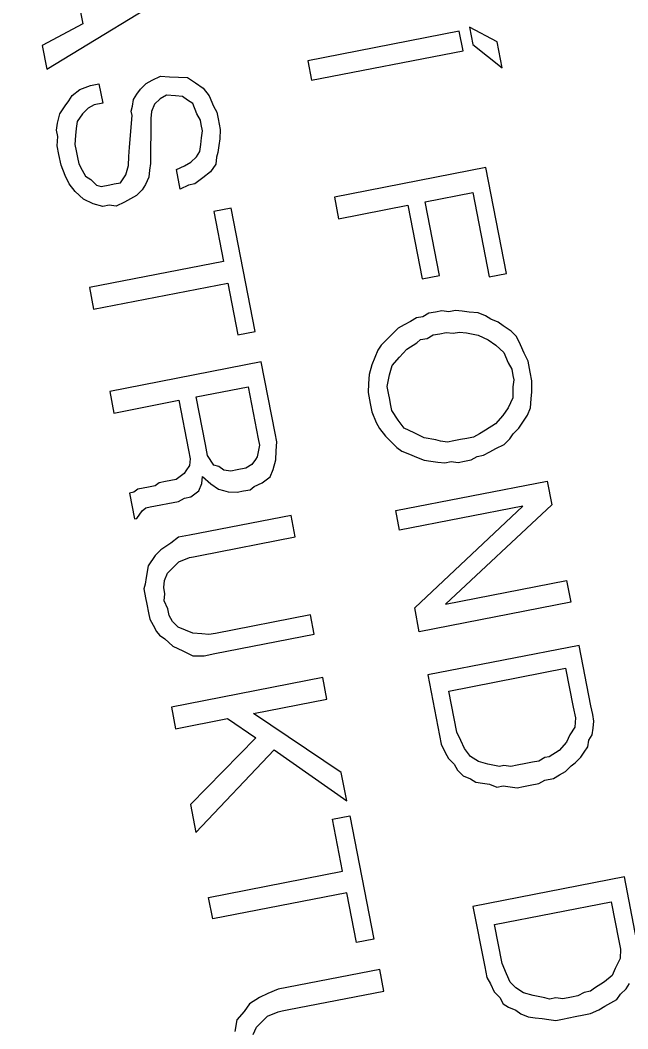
# Model space of a CAD drawing. Extents: x -545258 to -544992, y -1122311 to -1121664.
# Drawn here: x -545081.632 to -545080.632, y -1122273.904 to -1122272.245 of the extents above; entities that cross this region are included whole.
import ezdxf

# ---------------------------------------------------------------- set-up
doc = ezdxf.new("R2010")
doc.units = 0
doc.layers.add('Rozpiska', color=7, linetype='Continuous')

msp = doc.modelspace()

# ---------------------------------------------------------------- linework, layer by layer
at = {"layer": 'Rozpiska'}
for p, q in [((-545080.9096, -1122272.2633), (-545081.1586, -1122272.3119)), ((-545080.9033, -1122272.2953), (-545080.9096, -1122272.2633)), ((-545080.8471, -1122272.2806), (-545080.8925, -1122272.2563)), ((-545080.8925, -1122272.2563), (-545080.887, -1122272.2847)), ((-545080.887, -1122272.2847), (-545080.8388, -1122272.3233)), ((-545080.8388, -1122272.3233), (-545080.8471, -1122272.2806)), ((-545081.1523, -1122272.3439), (-545080.9033, -1122272.2953)), ((-545081.1586, -1122272.3119), (-545081.1523, -1122272.3439)), ((-545081.4145, -1122272.3434), (-545081.401, -1122272.3371)), ((-545081.401, -1122272.3371), (-545081.3861, -1122272.3379)), ((-545081.3861, -1122272.3379), (-545081.3712, -1122272.3387)), ((-545081.3712, -1122272.3387), (-545081.3562, -1122272.3394)), ((-545081.5333, -1122272.3592), (-545081.5162, -1122272.3522)), ((-545081.5162, -1122272.3522), (-545081.502, -1122272.3494)), ((-545081.502, -1122272.3494), (-545081.4957, -1122272.3814)), ((-545081.4338, -1122272.3583), (-545081.4245, -1122272.3491)), ((-545081.4245, -1122272.3491), (-545081.4145, -1122272.3434)), ((-545081.3562, -1122272.3394), (-545081.3435, -1122272.348)), ((-545081.3435, -1122272.348), (-545081.3307, -1122272.3566)), ((-545081.5518, -1122272.3776), (-545081.5461, -1122272.3691)), ((-545081.5461, -1122272.3691), (-545081.5333, -1122272.3592)), ((-545081.4452, -1122272.3753), (-545081.4395, -1122272.3668)), ((-545081.4395, -1122272.3668), (-545081.4338, -1122272.3583)), ((-545081.3912, -1122272.3684), (-545081.4012, -1122272.3741)), ((-545081.3763, -1122272.3692), (-545081.3912, -1122272.3684)), ((-545081.3649, -1122272.3707), (-545081.3763, -1122272.3692)), ((-545081.3564, -1122272.3764), (-545081.3649, -1122272.3707)), ((-545081.3307, -1122272.3566), (-545081.3208, -1122272.3694)), ((-545081.3208, -1122272.3694), (-545081.3138, -1122272.3865)), ((-545081.5662, -1122272.3989), (-545081.5576, -1122272.3861)), ((-545081.5576, -1122272.3861), (-545081.5518, -1122272.3776)), ((-545081.5099, -1122272.3842), (-545081.5199, -1122272.3899)), ((-545081.4957, -1122272.3814), (-545081.5099, -1122272.3842)), ((-545081.4489, -1122272.3944), (-545081.4467, -1122272.3866)), ((-545081.4467, -1122272.3866), (-545081.4452, -1122272.3753)), ((-545081.4105, -1122272.3832), (-545081.4155, -1122272.3953)), ((-545081.4012, -1122272.3741), (-545081.4105, -1122272.3832)), ((-545081.3479, -1122272.3821), (-545081.3564, -1122272.3764)), ((-545081.3409, -1122272.3992), (-545081.3479, -1122272.3821)), ((-545081.3138, -1122272.3865), (-545081.3082, -1122272.3965)), ((-545081.5705, -1122272.4145), (-545081.5662, -1122272.3989)), ((-545081.5292, -1122272.3991), (-545081.5378, -1122272.4118)), ((-545081.5199, -1122272.3899), (-545081.5292, -1122272.3991)), ((-545081.452, -1122272.4541), (-545081.4475, -1122272.4016)), ((-545081.4475, -1122272.4016), (-545081.4489, -1122272.3944)), ((-545081.4155, -1122272.3953), (-545081.417, -1122272.4067)), ((-545081.3352, -1122272.4092), (-545081.3409, -1122272.3992)), ((-545081.3082, -1122272.3965), (-545081.3061, -1122272.4072)), ((-545081.572, -1122272.4259), (-545081.5705, -1122272.4145)), ((-545081.5378, -1122272.4118), (-545081.5393, -1122272.4232)), ((-545081.417, -1122272.4067), (-545081.4173, -1122272.4806)), ((-545081.3338, -1122272.4163), (-545081.3352, -1122272.4092)), ((-545081.3318, -1122272.427), (-545081.3338, -1122272.4163)), ((-545081.3061, -1122272.4072), (-545081.3026, -1122272.425)), ((-545081.5699, -1122272.4365), (-545081.572, -1122272.4259)), ((-545081.5707, -1122272.4515), (-545081.5699, -1122272.4365)), ((-545081.5407, -1122272.4345), (-545081.5415, -1122272.4495)), ((-545081.5393, -1122272.4232), (-545081.5407, -1122272.4345)), ((-545081.3347, -1122272.4497), (-545081.3332, -1122272.4383)), ((-545081.3332, -1122272.4383), (-545081.3318, -1122272.427)), ((-545081.3026, -1122272.425), (-545081.3034, -1122272.4399)), ((-545081.5679, -1122272.4657), (-545081.5707, -1122272.4515)), ((-545081.5415, -1122272.4495), (-545081.5394, -1122272.4601)), ((-545081.4528, -1122272.469), (-545081.452, -1122272.4541)), ((-545081.3362, -1122272.461), (-545081.3347, -1122272.4497)), ((-545081.3049, -1122272.4512), (-545081.3063, -1122272.4626)), ((-545081.3034, -1122272.4399), (-545081.3049, -1122272.4512)), ((-545081.5644, -1122272.4835), (-545081.5679, -1122272.4657)), ((-545081.5394, -1122272.4601), (-545081.5373, -1122272.4708)), ((-545081.5373, -1122272.4708), (-545081.5353, -1122272.4815)), ((-545081.4535, -1122272.484), (-545081.4528, -1122272.469)), ((-545081.3512, -1122272.4787), (-545081.3419, -1122272.4695)), ((-545081.3419, -1122272.4695), (-545081.3362, -1122272.461)), ((-545081.3085, -1122272.4704), (-545081.31, -1122272.4818)), ((-545081.3063, -1122272.4626), (-545081.3085, -1122272.4704)), ((-545081.5574, -1122272.5006), (-545081.5644, -1122272.4835)), ((-545081.5353, -1122272.4815), (-545081.5296, -1122272.4914)), ((-545081.4557, -1122272.4918), (-545081.4535, -1122272.484)), ((-545081.4173, -1122272.4806), (-545081.4188, -1122272.4919)), ((-545081.3747, -1122272.4907), (-545081.3612, -1122272.4844)), ((-545081.3612, -1122272.4844), (-545081.3512, -1122272.4787)), ((-545081.31, -1122272.4818), (-545081.3186, -1122272.4945)), ((-545080.8658, -1122272.4873), (-545081.1148, -1122272.536)), ((-545080.8318, -1122272.6616), (-545080.8658, -1122272.4873)), ((-545081.551, -1122272.5141), (-545081.5574, -1122272.5006)), ((-545081.5296, -1122272.4914), (-545081.524, -1122272.5014)), ((-545081.524, -1122272.5014), (-545081.5155, -1122272.5071)), ((-545081.4665, -1122272.5123), (-545081.4579, -1122272.4996)), ((-545081.4579, -1122272.4996), (-545081.4557, -1122272.4918)), ((-545081.4202, -1122272.5033), (-545081.4253, -1122272.5154)), ((-545081.4188, -1122272.4919), (-545081.4202, -1122272.5033)), ((-545081.3684, -1122272.5227), (-545081.3747, -1122272.4907)), ((-545081.3314, -1122272.5044), (-545081.3442, -1122272.5143)), ((-545081.3186, -1122272.4945), (-545081.3314, -1122272.5044)), ((-545081.5412, -1122272.5269), (-545081.551, -1122272.5141)), ((-545081.5155, -1122272.5071), (-545081.5063, -1122272.5164)), ((-545081.5063, -1122272.5164), (-545081.4985, -1122272.5186)), ((-545081.4985, -1122272.5186), (-545081.4842, -1122272.5158)), ((-545081.4842, -1122272.5158), (-545081.4771, -1122272.5144)), ((-545081.4771, -1122272.5144), (-545081.4665, -1122272.5123)), ((-545081.4253, -1122272.5154), (-545081.431, -1122272.5239)), ((-545081.3549, -1122272.5164), (-545081.3684, -1122272.5227)), ((-545081.3442, -1122272.5143), (-545081.3549, -1122272.5164)), ((-545081.5277, -1122272.5391), (-545081.5412, -1122272.5269)), ((-545081.4403, -1122272.5331), (-545081.4502, -1122272.5387)), ((-545081.431, -1122272.5239), (-545081.4403, -1122272.5331)), ((-545081.1148, -1122272.536), (-545081.1079, -1122272.5715)), ((-545080.9656, -1122272.5437), (-545080.8873, -1122272.5285)), ((-545080.8873, -1122272.5285), (-545080.8603, -1122272.6672)), ((-545081.5114, -1122272.547), (-545081.5277, -1122272.5391)), ((-545081.4958, -1122272.5513), (-545081.5114, -1122272.547)), ((-545081.4851, -1122272.5492), (-545081.4958, -1122272.5513)), ((-545081.4737, -1122272.5507), (-545081.4851, -1122272.5492)), ((-545081.4602, -1122272.5443), (-545081.4737, -1122272.5507)), ((-545081.4502, -1122272.5387), (-545081.4602, -1122272.5443)), ((-545081.2847, -1122272.5544), (-545081.3132, -1122272.5599)), ((-545081.2451, -1122272.7571), (-545081.2847, -1122272.5544)), ((-545081.1079, -1122272.5715), (-545080.994, -1122272.5493)), ((-545080.994, -1122272.5493), (-545080.9704, -1122272.6702)), ((-545080.942, -1122272.6647), (-545080.9656, -1122272.5437)), ((-545081.3132, -1122272.5599), (-545081.2972, -1122272.6417)), ((-545081.2972, -1122272.6417), (-545081.5177, -1122272.6848)), ((-545080.9704, -1122272.6702), (-545080.942, -1122272.6647)), ((-545080.8603, -1122272.6672), (-545080.8318, -1122272.6616)), ((-545081.5177, -1122272.6848), (-545081.5108, -1122272.7204)), ((-545081.5108, -1122272.7204), (-545081.2903, -1122272.6773)), ((-545081.2903, -1122272.6773), (-545081.2736, -1122272.7627)), ((-545081.2736, -1122272.7627), (-545081.2451, -1122272.7571)), ((-545081.0141, -1122273.0516), (-545080.7651, -1122273.003)), ((-545080.7651, -1122273.003), (-545080.7575, -1122273.0421)), ((-545081.0078, -1122273.0837), (-545081.0141, -1122273.0516)), ((-545080.8051, -1122273.0441), (-545081.0078, -1122273.0837)), ((-545080.9828, -1122273.2117), (-545080.8051, -1122273.0441)), ((-545080.7575, -1122273.0421), (-545080.9323, -1122273.2055)), ((-545081.1861, -1122273.0594), (-545081.3533, -1122273.092)), ((-545081.1792, -1122273.095), (-545081.1861, -1122273.0594)), ((-545081.371, -1122273.0955), (-545081.3839, -1122273.1054)), ((-545081.3533, -1122273.092), (-545081.371, -1122273.0955)), ((-545081.3356, -1122273.1255), (-545081.1792, -1122273.095)), ((-545081.4003, -1122273.116), (-545081.4095, -1122273.1252)), ((-545081.3839, -1122273.1054), (-545081.4003, -1122273.116)), ((-545081.4095, -1122273.1252), (-545081.421, -1122273.1422)), ((-545081.3705, -1122273.136), (-545081.3534, -1122273.129)), ((-545081.3534, -1122273.129), (-545081.3463, -1122273.1276)), ((-545081.3463, -1122273.1276), (-545081.3356, -1122273.1255)), ((-545081.421, -1122273.1422), (-545081.4246, -1122273.1614)), ((-545081.3891, -1122273.1544), (-545081.3798, -1122273.1452)), ((-545081.3798, -1122273.1452), (-545081.3705, -1122273.136)), ((-545081.4246, -1122273.1614), (-545081.4261, -1122273.1727)), ((-545081.3956, -1122273.1778), (-545081.3941, -1122273.1665)), ((-545081.3941, -1122273.1665), (-545081.3891, -1122273.1544)), ((-545080.9323, -1122273.2055), (-545080.7332, -1122273.1666)), ((-545080.7332, -1122273.1666), (-545080.7262, -1122273.2022)), ((-545081.4261, -1122273.1727), (-545081.4283, -1122273.1805)), ((-545081.4283, -1122273.1805), (-545081.4255, -1122273.1948)), ((-545081.3935, -1122273.1885), (-545081.3956, -1122273.1778)), ((-545081.4255, -1122273.1948), (-545081.4234, -1122273.2054)), ((-545081.395, -1122273.1999), (-545081.3935, -1122273.1885)), ((-545081.3886, -1122273.2134), (-545081.395, -1122273.1999)), ((-545081.4234, -1122273.2054), (-545081.4206, -1122273.2197)), ((-545081.3865, -1122273.2241), (-545081.3886, -1122273.2134)), ((-545080.9752, -1122273.2508), (-545080.9828, -1122273.2117)), ((-545080.7262, -1122273.2022), (-545080.9752, -1122273.2508)), ((-545081.4206, -1122273.2197), (-545081.4186, -1122273.2303)), ((-545081.4186, -1122273.2303), (-545081.4129, -1122273.2403)), ((-545081.3809, -1122273.234), (-545081.3865, -1122273.2241)), ((-545081.3717, -1122273.2433), (-545081.3809, -1122273.234)), ((-545081.1542, -1122273.223), (-545081.3106, -1122273.2536)), ((-545081.1479, -1122273.255), (-545081.1542, -1122273.223)), ((-545081.4129, -1122273.2403), (-545081.4073, -1122273.2503)), ((-545081.4073, -1122273.2503), (-545081.4023, -1122273.2567)), ((-545081.3597, -1122273.2484), (-545081.3717, -1122273.2433)), ((-545081.3476, -1122273.2534), (-545081.3597, -1122273.2484)), ((-545081.4023, -1122273.2567), (-545081.3938, -1122273.2624)), ((-545081.3938, -1122273.2624), (-545081.3804, -1122273.2746)), ((-545081.3327, -1122273.2542), (-545081.3476, -1122273.2534)), ((-545081.3213, -1122273.2556), (-545081.3327, -1122273.2542)), ((-545081.3106, -1122273.2536), (-545081.3213, -1122273.2556)), ((-545081.3115, -1122273.2869), (-545081.1479, -1122273.255)), ((-545081.3804, -1122273.2746), (-545081.3641, -1122273.2824)), ((-545081.3641, -1122273.2824), (-545081.3478, -1122273.2903)), ((-545081.3478, -1122273.2903), (-545081.3293, -1122273.2904)), ((-545081.3293, -1122273.2904), (-545081.3115, -1122273.2869)), ((-545081.134, -1122273.3261), (-545081.383, -1122273.3747)), ((-545081.1271, -1122273.3617), (-545081.134, -1122273.3261)), ((-545081.248, -1122273.3853), (-545081.1271, -1122273.3617)), ((-545081.383, -1122273.3747), (-545081.376, -1122273.4103)), ((-545081.376, -1122273.4103), (-545081.2907, -1122273.3936)), ((-545081.2907, -1122273.3936), (-545081.2439, -1122273.4251)), ((-545081.1035, -1122273.4826), (-545081.248, -1122273.3853)), ((-545081.2439, -1122273.4251), (-545081.3517, -1122273.5348)), ((-545081.3427, -1122273.581), (-545081.2141, -1122273.4452)), ((-545081.2141, -1122273.4452), (-545081.0944, -1122273.5288)), ((-545081.0944, -1122273.5288), (-545081.1035, -1122273.4826)), ((-545081.3517, -1122273.5348), (-545081.3427, -1122273.581)), ((-545081.118, -1122273.5593), (-545081.0896, -1122273.5537)), ((-545081.1013, -1122273.6447), (-545081.118, -1122273.5593)), ((-545081.0896, -1122273.5537), (-545081.05, -1122273.7565)), ((-545081.3218, -1122273.6877), (-545081.1013, -1122273.6447)), ((-545081.0944, -1122273.6802), (-545081.3149, -1122273.7233)), ((-545081.0784, -1122273.762), (-545081.0944, -1122273.6802)), ((-545081.3149, -1122273.7233), (-545081.3218, -1122273.6877)), ((-545081.05, -1122273.7565), (-545081.0784, -1122273.762)), ((-545081.0402, -1122273.8063), (-545081.2074, -1122273.8389)), ((-545081.0333, -1122273.8418), (-545081.0402, -1122273.8063)), ((-545081.2245, -1122273.8459), (-545081.238, -1122273.8523)), ((-545081.2074, -1122273.8389), (-545081.2245, -1122273.8459)), ((-545081.1898, -1122273.8724), (-545081.0333, -1122273.8418)), ((-545081.2544, -1122273.8628), (-545081.263, -1122273.8756)), ((-545081.238, -1122273.8523), (-545081.2544, -1122273.8628)), ((-545081.263, -1122273.8756), (-545081.2751, -1122273.889)), ((-545081.2247, -1122273.8829), (-545081.2076, -1122273.8758)), ((-545081.2076, -1122273.8758), (-545081.2005, -1122273.8745)), ((-545081.2005, -1122273.8745), (-545081.1898, -1122273.8724)), ((-545081.2751, -1122273.889), (-545081.2788, -1122273.9082)), ((-545081.2432, -1122273.9013), (-545081.2339, -1122273.8921)), ((-545081.2339, -1122273.8921), (-545081.2247, -1122273.8829)), ((-545081.2482, -1122273.9133), (-545081.2432, -1122273.9013))]:
    msp.add_line(p, q, dxfattribs=at)
for points in [[(-545081.6247, -1122272.1371), (-545081.5487, -1122272.1481), (-545081.5285, -1122272.2512), (-545081.5955, -1122272.2865), (-545081.5879, -1122272.3256), (-545081.357, -1122272.1845), (-545081.3639, -1122272.1489), (-545081.6316, -1122272.1015), (-545081.6247, -1122272.1371)], [(-545080.9562, -1122272.9702), (-545080.9448, -1122272.9717), (-545080.9334, -1122272.9731), (-545080.9228, -1122272.971), (-545080.9114, -1122272.9725), (-545080.9007, -1122272.9704), (-545080.8901, -1122272.9683), (-545080.8801, -1122272.9627), (-545080.8694, -1122272.9606), (-545080.8594, -1122272.955), (-545080.8495, -1122272.9493), (-545080.8359, -1122272.943), (-545080.8266, -1122272.9338), (-545080.8209, -1122272.9253), (-545080.8116, -1122272.9161), (-545080.8059, -1122272.9076), (-545080.7973, -1122272.8949), (-545080.7923, -1122272.8828), (-545080.7915, -1122272.8679), (-545080.7901, -1122272.8565), (-545080.79, -1122272.838), (-545080.7927, -1122272.8238), (-545080.7962, -1122272.806), (-545080.8026, -1122272.7925), (-545080.8089, -1122272.779), (-545080.8152, -1122272.7654), (-545080.8244, -1122272.7562), (-545080.8372, -1122272.7476), (-545080.8457, -1122272.7418), (-545080.8577, -1122272.7368), (-545080.8662, -1122272.7311), (-545080.8783, -1122272.7261), (-545080.8932, -1122272.7253), (-545080.9046, -1122272.7238), (-545080.9159, -1122272.7223), (-545080.9266, -1122272.7244), (-545080.938, -1122272.723), (-545080.9486, -1122272.725), (-545080.9593, -1122272.7271), (-545080.9693, -1122272.7328), (-545080.98, -1122272.7348), (-545080.9899, -1122272.7405), (-545080.9999, -1122272.7461), (-545081.0099, -1122272.7518), (-545081.0192, -1122272.761), (-545081.0284, -1122272.7702), (-545081.0377, -1122272.7794), (-545081.0434, -1122272.7879), (-545081.0485, -1122272.7999), (-545081.0535, -1122272.812), (-545081.0578, -1122272.8276), (-545081.0586, -1122272.8425), (-545081.0594, -1122272.8574), (-545081.0559, -1122272.8752), (-545081.0531, -1122272.8894), (-545081.0461, -1122272.9065), (-545081.0405, -1122272.9165), (-545081.0306, -1122272.9293), (-545081.0214, -1122272.9386), (-545081.0122, -1122272.9479), (-545081.0037, -1122272.9536), (-545080.9916, -1122272.9587), (-545080.9796, -1122272.9637), (-545080.9675, -1122272.9687), (-545080.9562, -1122272.9702)], [(-545081.026, -1122272.8583), (-545081.0281, -1122272.8476), (-545081.0244, -1122272.8285), (-545081.0201, -1122272.8128), (-545081.008, -1122272.7994), (-545080.9958, -1122272.7859), (-545080.9794, -1122272.7754), (-545080.973, -1122272.7704), (-545080.9623, -1122272.7683), (-545080.9524, -1122272.7627), (-545080.9417, -1122272.7606), (-545080.931, -1122272.7585), (-545080.9197, -1122272.76), (-545080.909, -1122272.7579), (-545080.8976, -1122272.7594), (-545080.8785, -1122272.763), (-545080.8622, -1122272.7709), (-545080.8494, -1122272.7795), (-545080.836, -1122272.7916), (-545080.8289, -1122272.8087), (-545080.8233, -1122272.8187), (-545080.8212, -1122272.8294), (-545080.8198, -1122272.8365), (-545080.8213, -1122272.8478), (-545080.8214, -1122272.8663), (-545080.8293, -1122272.8826), (-545080.8378, -1122272.8954), (-545080.85, -1122272.9088), (-545080.8664, -1122272.9194), (-545080.8764, -1122272.9251), (-545080.8863, -1122272.9307), (-545080.897, -1122272.9328), (-545080.9077, -1122272.9349), (-545080.9183, -1122272.937), (-545080.929, -1122272.939), (-545080.9404, -1122272.9376), (-545080.9482, -1122272.9354), (-545080.9674, -1122272.9318), (-545080.9837, -1122272.9239), (-545081, -1122272.916), (-545081.0099, -1122272.9031), (-545081.0204, -1122272.8867), (-545081.0225, -1122272.8761), (-545081.0239, -1122272.869), (-545081.026, -1122272.8583)], [(-545081.2354, -1122272.8069), (-545081.4844, -1122272.8555), (-545081.4774, -1122272.8911), (-545081.3707, -1122272.8702), (-545081.3548, -1122272.952), (-545081.352, -1122272.9663), (-545081.3534, -1122272.9776), (-545081.3592, -1122272.9861), (-545081.362, -1122272.9904), (-545081.3749, -1122273.0003), (-545081.3927, -1122273.0037), (-545081.4033, -1122273.0058), (-545081.4097, -1122273.0108), (-545081.4204, -1122273.0128), (-545081.4382, -1122273.0163), (-545081.4446, -1122273.0213), (-545081.4517, -1122273.0227), (-545081.4434, -1122273.0653), (-545081.4398, -1122273.0646), (-545081.4312, -1122273.0519), (-545081.4248, -1122273.0469), (-545081.4177, -1122273.0456), (-545081.3715, -1122273.0365), (-545081.3615, -1122273.0309), (-545081.3508, -1122273.0288), (-545081.338, -1122273.0189), (-545081.333, -1122273.0068), (-545081.3315, -1122272.9955), (-545081.3181, -1122273.0076), (-545081.3053, -1122273.0162), (-545081.2975, -1122273.0184), (-545081.2897, -1122273.0205), (-545081.2748, -1122273.0213), (-545081.2641, -1122273.0192), (-545081.2534, -1122273.0172), (-545081.247, -1122273.0122), (-545081.2335, -1122273.0059), (-545081.2206, -1122272.996), (-545081.2156, -1122272.9839), (-545081.2113, -1122272.9683), (-545081.2105, -1122272.9534), (-545081.2097, -1122272.9385), (-545081.2125, -1122272.9242), (-545081.2354, -1122272.8069)], [(-545081.3423, -1122272.8647), (-545081.2569, -1122272.848), (-545081.2403, -1122272.9334), (-545081.2382, -1122272.944), (-545081.2418, -1122272.9632), (-545081.2447, -1122272.9675), (-545081.2504, -1122272.976), (-545081.2604, -1122272.9816), (-545081.2746, -1122272.9844), (-545081.2853, -1122272.9865), (-545081.2966, -1122272.985), (-545081.3051, -1122272.9793), (-545081.3129, -1122272.9771), (-545081.3235, -1122272.9607), (-545081.327, -1122272.9429), (-545081.3423, -1122272.8647)], [(-545080.9613, -1122273.3219), (-545080.9419, -1122273.4215), (-545080.9391, -1122273.4357), (-545080.9327, -1122273.4493), (-545080.9271, -1122273.4592), (-545080.9179, -1122273.4685), (-545080.9123, -1122273.4785), (-545080.9031, -1122273.4878), (-545080.891, -1122273.4928), (-545080.8825, -1122273.4985), (-545080.8711, -1122273.5), (-545080.8598, -1122273.5015), (-545080.8477, -1122273.5065), (-545080.8371, -1122273.5044), (-545080.8257, -1122273.5059), (-545080.8143, -1122273.5074), (-545080.8037, -1122273.5053), (-545080.793, -1122273.5032), (-545080.7788, -1122273.5004), (-545080.7688, -1122273.4948), (-545080.7546, -1122273.492), (-545080.7446, -1122273.4864), (-545080.7346, -1122273.4807), (-545080.7253, -1122273.4715), (-545080.7189, -1122273.4666), (-545080.7096, -1122273.4574), (-545080.7039, -1122273.4489), (-545080.6982, -1122273.4404), (-545080.6967, -1122273.429), (-545080.691, -1122273.4205), (-545080.6895, -1122273.4092), (-545080.688, -1122273.3978), (-545080.6901, -1122273.3871), (-545080.6929, -1122273.3729), (-545080.7123, -1122273.2733), (-545080.9613, -1122273.3219)], [(-545080.9134, -1122273.416), (-545080.9266, -1122273.3484), (-545080.7346, -1122273.3109), (-545080.722, -1122273.3749), (-545080.7186, -1122273.3927), (-545080.7194, -1122273.4076), (-545080.7279, -1122273.4204), (-545080.733, -1122273.4324), (-545080.7451, -1122273.4459), (-545080.7615, -1122273.4564), (-545080.7686, -1122273.4578), (-545080.7786, -1122273.4635), (-545080.7893, -1122273.4656), (-545080.7999, -1122273.4676), (-545080.8142, -1122273.4704), (-545080.8248, -1122273.4725), (-545080.8362, -1122273.471), (-545080.8433, -1122273.4724), (-545080.8625, -1122273.4688), (-545080.8781, -1122273.4644), (-545080.8908, -1122273.4559), (-545080.9007, -1122273.443), (-545080.9071, -1122273.4295), (-545080.9134, -1122273.416)], [(-545080.6179, -1122273.757), (-545080.638, -1122273.6539), (-545080.887, -1122273.7025), (-545080.8675, -1122273.8021), (-545080.8641, -1122273.8198), (-545080.8584, -1122273.8298)], [(-545080.8516, -1122273.7325), (-545080.6595, -1122273.695), (-545080.647, -1122273.759), (-545080.6443, -1122273.7732), (-545080.645, -1122273.7881), (-545080.6529, -1122273.8045), (-545080.658, -1122273.8165), (-545080.6708, -1122273.8264), (-545080.6872, -1122273.837), (-545080.6936, -1122273.8419), (-545080.7043, -1122273.844), (-545080.7143, -1122273.8497), (-545080.7249, -1122273.8517), (-545080.7391, -1122273.8545), (-545080.7505, -1122273.853), (-545080.7612, -1122273.8551), (-545080.769, -1122273.853), (-545080.7882, -1122273.8493), (-545080.8038, -1122273.845), (-545080.8165, -1122273.8364), (-545080.8257, -1122273.8271), (-545080.8321, -1122273.8136), (-545080.8391, -1122273.7965), (-545080.8516, -1122273.7325)], [(-545080.8584, -1122273.8298), (-545080.8521, -1122273.8433), (-545080.8429, -1122273.8526), (-545080.8373, -1122273.8626), (-545080.8288, -1122273.8683), (-545080.8167, -1122273.8734), (-545080.8082, -1122273.8791), (-545080.7961, -1122273.8841), (-545080.7848, -1122273.8856), (-545080.7734, -1122273.8871), (-545080.762, -1122273.8885), (-545080.7507, -1122273.89), (-545080.74, -1122273.8879), (-545080.7293, -1122273.8858), (-545080.7187, -1122273.8837), (-545080.7044, -1122273.881), (-545080.6938, -1122273.8789), (-545080.6802, -1122273.8726), (-545080.6703, -1122273.8669), (-545080.6603, -1122273.8613), (-545080.6503, -1122273.8556), (-545080.6446, -1122273.8471), (-545080.6353, -1122273.8379), (-545080.6296, -1122273.8294)]]:
    msp.add_lwpolyline(points, dxfattribs=at)

doc.saveas('drawing.dxf')
